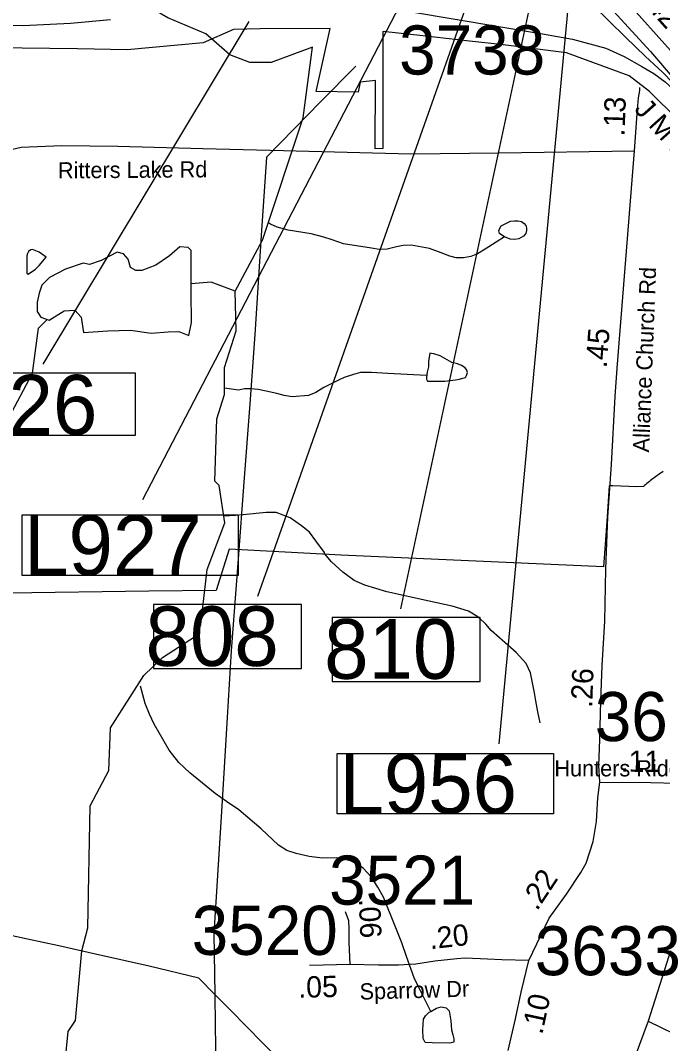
# Model space of a CAD drawing. Extents: x 1662474 to 1856135, y 779280 to 917889.
# Drawn here: x 1774586 to 1778351, y 812561 to 818561 of the extents above; entities that cross this region are included whole.
import ezdxf

# ---------------------------------------------------------------- set-up
doc = ezdxf.new("R2010")
doc.units = 0
for name, color, linetype in [('Cogo Default Point CELL', 7, 'Continuous'), ('Exist Boundary Political City Limit New', 7, 'Continuous'), ('Exist Hydrographic Misc Water Feature', 7, 'Continuous'), ('Exist Hydrographic Pond Under 1500 Sq Ft', 7, 'Continuous'), ('Exist Road Non-System Type 51', 7, 'Continuous'), ('Exist Road Primary Interstate Divided Center Attributed', 7, 'Continuous'), ('Exist Road Primary Interstate Ramp 1 Lane Attributed', 7, 'Continuous'), ('Exist Road Primary Interstate Structure Cantilever Sign Number Label', 7, 'Continuous'), ('Exist Road Primary Interstate Structure Ovrhead Sign CELL', 7, 'Continuous'), ('Exist Road Primary Interstate Structure Standard Bridge Number Label', 7, 'Continuous'), ('Exist Road Primary US Divided Attributed', 7, 'Continuous'), ('Exist Road Primary US Label', 7, 'Continuous'), ('Exist Road Primary US Mileage Hundredths English Label', 7, 'Continuous'), ('Exist Road Secondary Mileage Tenths English Label', 7, 'Continuous'), ('Exist Road Secondary Type 51 Attributed', 7, 'Continuous'), ('Exist Road Secondary Type 51 Label', 7, 'Continuous'), ('Exist Utilities Electrical Transmission Line', 7, 'Continuous'), ('Map Preparation Boundary City Limit Buffer Line', 7, 'Continuous'), ('Prop DGN Element Guardrail', 7, 'Continuous')]:
    doc.layers.add(name, color=color, linetype=linetype)

msp = doc.modelspace()

# ---------------------------------------------------------------- linework, layer by layer
at = {"layer": 'Exist Boundary Political City Limit New'}
for points in [[(1778443.1, 817978.6), (1778273.8, 818145.4), (1778154.6, 818236.9), (1777788.5, 818372.3), (1777400.2, 818420.8), (1777218, 818439.8), (1776946.2, 818471.2), (1776710.6, 818496.6), (1776710.6, 817810.2), (1776666.6, 817808.4), (1776668, 818208.2), (1776578.6, 818199), (1776565.2, 818140.6), (1776319.8, 818145.3), (1776402.2, 818513.5), (1775992.1, 818512.1), (1775835.5, 818508.2), (1775658.1, 818430.9), (1775211.4, 818388.1), (1774919.5, 818394.1), (1774104.9, 818403.9)], [(1778353.9, 815915.4), (1778346.4, 815910.5), (1778338.9, 815905.5), (1778331.4, 815900.4), (1778324, 815895.4), (1778316.6, 815890.2), (1778309.4, 815884.9), (1778302.1, 815879.6), (1778294.9, 815874.2), (1778287.8, 815868.8), (1778280.6, 815863.2), (1778273.6, 815857.7), (1778266.6, 815852), (1778259.6, 815846.2), (1778252.8, 815840.5), (1778245.9, 815834.7), (1778239.1, 815828.8), (1778200.1, 815825.6), (1778059.6, 815831.2), (1778038.1, 815832), (1778025.2, 815650.6), (1778018.1, 815542.2), (1778004.5, 815357.6), (1776466.6, 815426), (1775810.6, 815460.2), (1775734.1, 815217.7), (1775732.4, 815217.7), (1775339.1, 815213.9), (1774515.8, 815202.8)]]:
    msp.add_lwpolyline(points, dxfattribs=at)
at = {"layer": 'Exist Hydrographic Misc Water Feature'}
for points in [[(1776298.3, 818405.1), (1776055.3, 818314.8), (1775930.5, 818314.1), (1775814.4, 818359.1), (1775673.3, 818483.4), (1775449.4, 818576.6), (1775217.3, 818712.6), (1774993.4, 818891.2), (1774818.5, 818966.9), (1774426.4, 818896.2), (1773960.3, 818941.8), (1773794.4, 819040.4), (1773603.3, 819191.9), (1773437.4, 819270.8), (1773154.3, 819273.3), (1772979.4, 819230.9), (1772695.4, 819233.4), (1772111.4, 819173.1), (1771869.4, 819099.3), (1771542.3, 818925.4), (1771208.3, 818853.5), (1770991.4, 818723.3)], [(1775844.3, 816973.4), (1776005.3, 817272.1), (1776244.4, 817989.3), (1776298.3, 818405.1)], [(1777423.3, 817293), (1777376.1, 817261.1), (1777309.8, 817219.6), (1777265.6, 817192), (1777227.4, 817176.3), (1777183.3, 817168.7), (1777141.3, 817169), (1777103.4, 817179.3), (1777053.5, 817197.8), (1776983.8, 817224.3), (1776877.8, 817243.2), (1776829.8, 817241.5), (1776791.7, 817233.8), (1776735.7, 817220.4), (1776689.6, 817218.7), (1776643.6, 817225.1), (1776479.8, 817250.4), (1776414, 817275), (1776364.1, 817289.4), (1776290.3, 817310.1), (1776156.4, 817331.2), (1776090.6, 817349.7), (1776052.7, 817366), (1776040.8, 817374.1)], [(1774821.3, 812172.6), (1774866.4, 812631.3), (1774909.3, 812696), (1774945.4, 813105.5), (1774980.5, 813239.4), (1774994.4, 813954.7), (1775104.3, 814162.5), (1775114.4, 814411.8), (1775309.4, 814719.6), (1775418.4, 814825.7), (1775611.4, 814949.8), (1775644.4, 815018), (1775681.3, 815342.2), (1775783.4, 815615.8), (1775751.5, 815833.1), (1775726.4, 815859.8), (1775738.3, 816224), (1775781.4, 816367.5), (1775782.4, 816525), (1775850.3, 816740.2), (1775844.3, 816973.4)], [(1775844.3, 816973.4), (1775703.5, 817025.6), (1775586.3, 817016.5)], [(1773491, 813134.9), (1773521.3, 813265.9), (1773542.4, 813741.4), (1773712.4, 814115.4), (1773831.3, 814464.2), (1773875.4, 814732.4), (1774035.4, 814945.8), (1774214.4, 815395.1), (1774332.3, 815537.1), (1774377.4, 815969.4), (1774656.3, 816492.2), (1774692.4, 816757.3), (1774742, 816807.4)], [(1776967.2, 816478.3), (1776739.6, 816490.2), (1776643.6, 816496.9), (1776579.7, 816497.4), (1776539.5, 816485.8), (1776483.5, 816468.2), (1776451.3, 816452.5), (1776365, 816409.2), (1776318.6, 816379.6), (1776274.5, 816361.9), (1776178.4, 816354.7), (1776132.4, 816361.1), (1776088.6, 816373.5), (1776026.6, 816388), (1775980.7, 816396.4), (1775936.6, 816400.7), (1775898.7, 816401), (1775864.6, 816393.3), (1775781.6, 816404.1)], [(1777633, 814442.3), (1777619.5, 814506.3), (1777608, 814570.5), (1777600.4, 814618.6), (1777577.4, 814734.8), (1777551.8, 814789), (1777492.3, 814853.5), (1777345.3, 814982.7), (1777315.6, 815021), (1777305.7, 815031.1), (1777268, 815063.4), (1777212.2, 815095.9), (1777116.5, 815126.7), (1776982.8, 815155.7), (1776735.1, 815209.8), (1776605.3, 815248.9), (1776541.7, 815277.4), (1776476.1, 815326), (1776410.5, 815386.6), (1776368.9, 815434.9), (1776368.9, 815440.9), (1776317.6, 815509.3), (1776279.9, 815559.6), (1776234.1, 815598.1), (1776166.5, 815644.6), (1776084.7, 815675.3), (1776026.8, 815675.8), (1775892.5, 815660.9), (1775846.6, 815657.3), (1775777.9, 815653.3)], [(1776992.7, 812749.2), (1776928, 812877.7), (1776894.4, 812946), (1776849.5, 813072.4), (1776822.2, 813152.6), (1776790.9, 813230.9), (1776714.4, 813419.5), (1776681, 813477.9), (1776641.4, 813538.2), (1776595.9, 813590.6), (1776555.9, 813614.9), (1776520.2, 813633.2), (1776438.2, 813649.9), (1776356.2, 813648.6), (1776278.2, 813657.2), (1776202.4, 813675.9), (1776148.4, 813692.3), (1776098.8, 813724.7), (1775997.5, 813819.6), (1775866.3, 813932.7), (1775794.7, 813981.3), (1775727.1, 814027.8), (1775578.2, 814149.1), (1775514.6, 814209.6), (1775457.2, 814282.1), (1775370.5, 814434.9), (1775342.8, 814493.1), (1775317.4, 814555.3), (1775296, 814635.5), (1775290.3, 814657.6)]]:
    msp.add_lwpolyline(points, dxfattribs=at)
at = {"layer": 'Exist Hydrographic Pond Under 1500 Sq Ft'}
for points in [[(1777402.3, 817306.7), (1777394.3, 817312.7), (1777390.4, 817326.8), (1777394.5, 817338.8), (1777404.6, 817356.7), (1777428.8, 817368.5), (1777458.9, 817384.2), (1777482.9, 817386.1), (1777503, 817385.9), (1777522.9, 817381.7), (1777538.9, 817369.6), (1777548.7, 817359.5), (1777552.6, 817343.5), (1777552.6, 817329.5), (1777548.3, 817311.5), (1777536.2, 817295.6), (1777508.1, 817279.8), (1777482.1, 817276), (1777458.1, 817278.2), (1777424.1, 817292.5), (1777402.3, 817306.7)], [(1774695.4, 817123.6), (1774737.6, 817173.3), (1774696, 817201.7), (1774656, 817218), (1774646.2, 817216.1), (1774633.9, 817206.2), (1774627.7, 817194.2), (1774623.6, 817180.3), (1774623, 817080.2), (1774624.8, 817076.2), (1774630.8, 817074.2), (1774675.1, 817101.8), (1774695.4, 817123.6)], [(1775586.3, 816964.9), (1775586.3, 817112.9), (1775586.3, 817212.6), (1775569.1, 817229.8), (1775521, 817233.2), (1775459, 817181.7), (1775379.8, 817126.6), (1775297.3, 817095.7), (1775262.8, 817095.7), (1775231.9, 817112.9), (1775218.1, 817161), (1775190.6, 817192), (1775152.7, 817202.3), (1775059.8, 817154.1), (1774990.9, 817130.1), (1774953.1, 817136.9), (1774849.8, 817102.5), (1774756.9, 817054.4), (1774712.2, 817009.7), (1774695, 816961.5), (1774684.6, 816909.9), (1774684.6, 816854.9), (1774705.3, 816820.5), (1774753.5, 816803.3), (1774843, 816858.3), (1774904.9, 816861.7), (1774942.8, 816820.5), (1774949.7, 816768.9), (1774956.5, 816731), (1775097.6, 816741.3), (1775231.9, 816744.8), (1775352.3, 816727.6), (1775452.1, 816734.5), (1775514.1, 816737.9), (1775572.6, 816713.8), (1775589.8, 816789.5), (1775586.3, 816964.9)], [(1776977.7, 816530.7), (1776971.3, 816498.7), (1776967.2, 816468.7), (1776967, 816456.7), (1776972.9, 816446.7), (1777018.9, 816446.3), (1777074.9, 816445.8), (1777137, 816453.3), (1777161, 816457.2), (1777179.2, 816463), (1777195.2, 816466.9), (1777201.4, 816478.9), (1777207.3, 816496.8), (1777203.4, 816510.8), (1777193.6, 816524.9), (1777171.8, 816537.1), (1777147.9, 816547.3), (1777115.9, 816555.5), (1777046.2, 816594.1), (1777010.3, 816606.4), (1776996.3, 816608.5), (1776986.3, 816610.6), (1776977.9, 816560.7), (1776977.7, 816530.7)], [(1776992.7, 812749.2), (1777026.1, 812769.1), (1777053.5, 812776), (1777081.8, 812771.1), (1777099.4, 812752.5), (1777109.2, 812694.9), (1777113.1, 812641.2), (1777121.9, 812612.9), (1777126.8, 812588.4), (1777127.8, 812569.9), (1777104.3, 812564), (1777000.7, 812565), (1776959.7, 812567.9), (1776947, 812590.4), (1776945, 812642.2), (1776948.9, 812703.7), (1776960.7, 812723.2), (1776983.1, 812744.7), (1776992.7, 812749.2)]]:
    msp.add_lwpolyline(points, dxfattribs=at)
at = {"layer": 'Exist Road Non-System Type 51'}
for q in [(1778190.6, 812487.4), (1778762, 812449.6)]:
    msp.add_line((1778267.2, 812692.9), q, dxfattribs=at)
msp.add_lwpolyline([(1778398.3, 813105.1), (1778373.8, 813030.9), (1778267.2, 812692.9)], dxfattribs=at)
at = {"layer": 'Exist Road Primary Interstate Divided Center Attributed'}
msp.add_lwpolyline([(1770005.4, 819481.6), (1771280.3, 819110.1), (1772272.1, 818811.5), (1773053.3, 818627.1), (1773325.4, 818592), (1773623.8, 818556.9), (1773935.9, 818540.9), (1774187.6, 818536.6), (1774601.5, 818532.3), (1774878.8, 818545.1), (1775113.5, 818566.5)], dxfattribs=at)
at = {"layer": 'Exist Road Primary Interstate Ramp 1 Lane Attributed'}
for points in [[(1777503.6, 819128.5), (1777825.7, 818779.6), (1777942.8, 818651.2), (1778133.8, 818463.6), (1778251.6, 818349.9), (1778350.5, 818257.2), (1778477.6, 818126), (1778845.3, 817732.3)], [(1775898.9, 818634.7), (1776203.4, 818657.8), (1776282, 818668.3), (1776383.2, 818668.3), (1776513, 818656.1), (1776867.2, 818613.4), (1777646.7, 818483.6), (1777821.9, 818451.8), (1778018.3, 818399), (1778125.5, 818349.1), (1778229.8, 818291.7), (1778299.2, 818250.8), (1778366.2, 818200.6), (1778459.5, 818116.1), (1778819.7, 817742.2), (1778845.3, 817732.3)]]:
    msp.add_lwpolyline(points, dxfattribs=at)
at = {"layer": 'Exist Road Primary Interstate Structure Cantilever Sign Number Label'}
for p, q in [((1777119.5, 819244.2), (1775301.5, 815749.8)), ((1777851.8, 819243), (1777391.3, 814318.4))]:
    msp.add_line(p, q, dxfattribs=at)
for points in [[(1774595.1, 815661.2), (1775863.1, 815661.2), (1775863.1, 815306.3), (1774595.1, 815306.3)], [(1776443.7, 814262.9), (1777711.7, 814262.9), (1777711.7, 813908), (1776443.7, 813908)]]:
    msp.add_lwpolyline(points, close=True, dxfattribs=at)
at = {"layer": 'Exist Road Primary Interstate Structure Ovrhead Sign CELL'}
msp.add_line((1775925.8, 818555.9), (1774717, 816544.6), dxfattribs=at)
msp.add_lwpolyline([(1773959.9, 816494.9), (1775257.8, 816494.9), (1775257.8, 816126.2), (1773959.9, 816126.2)], close=True, dxfattribs=at)
at = {"layer": 'Exist Road Primary Interstate Structure Standard Bridge Number Label'}
for p, q in [((1777378.8, 819157.2), (1775975.5, 815183)), ((1777662.7, 819069.5), (1776814.9, 815110.7))]:
    msp.add_line(p, q, dxfattribs=at)
for points in [[(1776233.1, 815135.3), (1775366.7, 815135.3), (1775366.7, 814759.7), (1776233.1, 814759.7)], [(1777280.5, 815060.3), (1776414, 815060.3), (1776414, 814684.7), (1777280.5, 814684.7)]]:
    msp.add_lwpolyline(points, close=True, dxfattribs=at)
at = {"layer": 'Exist Road Primary US Divided Attributed'}
for points in [[(1777578.5, 819162.6), (1777760.9, 818961.6), (1777934.1, 818758.7), (1778279.6, 818379.3), (1778719.9, 817865.8), (1778845.3, 817732.3)], [(1779043.3, 817681.8), (1778803.4, 817931.5), (1777738.9, 819122.5)]]:
    msp.add_lwpolyline(points, dxfattribs=at)
at = {"layer": 'Exist Road Secondary Type 51 Attributed'}
msp.add_line((1776519, 813023.7), (1776280.7, 813017.9), dxfattribs=at)
for points in [[(1778186.6, 817796.9), (1778202.1, 818012.9), (1778210.5, 818107.6), (1778217, 818150.5), (1778218.4, 818167.5)], [(1770457.6, 816583.4), (1770925.2, 816702.9), (1771276.8, 816779), (1772077.9, 816956.5), (1772429.5, 817028.9), (1772666.5, 817085.8), (1772868.1, 817157.5), (1773378.4, 817402.5), (1773674.5, 817524.1), (1773910.9, 817610.9), (1774286.9, 817741.6), (1774488.6, 817794.4), (1774589.5, 817818.4), (1774829.4, 817828.2), (1775157.7, 817823.8), (1775654.7, 817810.4), (1776127.3, 817798.8), (1776875.2, 817779.9), (1777390, 817785.1), (1778186.6, 817796.9)], [(1777982.1, 814093.6), (1777977.7, 814190.9), (1777983.4, 814343.1), (1777988.7, 814571.1), (1777996.2, 814779.1), (1778013.3, 815037.4), (1778017.9, 815342.7), (1778029.6, 815647.7), (1778052.4, 815956.6), (1778072.2, 816356.1), (1778085.5, 816521.3), (1778186.6, 817796.9)], [(1777567.6, 813047.4), (1777686.5, 813295.7), (1777787.6, 813437.1), (1777871, 813563.4), (1777903.8, 813618.9), (1777944.3, 813745.2), (1777964.5, 813863.9), (1777972, 814002.8), (1777982.1, 814093.6)], [(1777982.1, 814093.6), (1778281.7, 814091.4), (1778583.5, 814084.7)], [(1776519, 813023.7), (1776514.1, 813155.7), (1776514.1, 813236.5), (1776512.3, 813280.6), (1776492.1, 813333.9)], [(1777567.6, 813047.4), (1777408.6, 813052.9), (1777324.3, 813056.9), (1777193.3, 813061.3), (1777145.2, 813058.2), (1777015.1, 813043.6), (1776904.5, 813026.6), (1776802.4, 813020.9), (1776686.1, 813020.9), (1776519, 813023.7)], [(1777446.1, 812519.6), (1777487.7, 812705.3), (1777521.7, 812862.4), (1777567.6, 813047.4)]]:
    msp.add_lwpolyline(points, dxfattribs=at)
at = {"layer": 'Exist Utilities Electrical Transmission Line'}
for points in [[(1776552.4, 818292.6), (1776345.7, 818083.5), (1776111.4, 817844.4), (1776029.5, 817759.7), (1775996.5, 817299.6), (1775959.8, 816719.4), (1775930.5, 816313), (1775894.8, 815852.5), (1775861.7, 815404.2), (1775820.9, 814864.1), (1775797.2, 814473.7), (1775769.8, 814017.7), (1775740.5, 813547.3), (1775720.5, 813207.3), (1775724.7, 812849.1)], [(1775724.7, 812849.1), (1775632.1, 812944.6), (1775340.2, 813015.2), (1775025.4, 813085.3), (1774811.5, 813134.3), (1774627.1, 813173.1), (1774392.9, 813224.2)], [(1775724.7, 812849.1), (1775727.9, 812668.9), (1775734, 812292.9)], [(1775724.7, 812849.1), (1775815.1, 812759.7), (1776006.3, 812562.4), (1776215.7, 812349.4)]]:
    msp.add_lwpolyline(points, dxfattribs=at)
at = {"layer": 'Map Preparation Boundary City Limit Buffer Line'}
for points in [[(1778443.1, 817978.6), (1778273.8, 818145.4), (1778154.6, 818236.9), (1777788.5, 818372.3), (1777400.2, 818420.8), (1777218, 818439.8), (1776946.2, 818471.2), (1776710.6, 818496.6), (1776710.6, 817810.2), (1776666.6, 817808.4), (1776668, 818208.2), (1776578.6, 818199), (1776565.2, 818140.6), (1776319.8, 818145.3), (1776402.2, 818513.5), (1775992.1, 818512.1), (1775835.5, 818508.2), (1775658.1, 818430.9), (1775211.4, 818388.1), (1774919.5, 818394.1), (1774104.9, 818403.9)], [(1778353.9, 815915.4), (1778346.4, 815910.5), (1778338.9, 815905.5), (1778331.4, 815900.4), (1778324, 815895.4), (1778316.6, 815890.2), (1778309.4, 815884.9), (1778302.1, 815879.6), (1778294.9, 815874.2), (1778287.8, 815868.8), (1778280.6, 815863.2), (1778273.6, 815857.7), (1778266.6, 815852), (1778259.6, 815846.2), (1778252.8, 815840.5), (1778245.9, 815834.7), (1778239.1, 815828.8), (1778200.1, 815825.6), (1778059.6, 815831.2), (1778038.1, 815832), (1778025.2, 815650.6), (1778018.1, 815542.2), (1778004.5, 815357.6), (1776466.6, 815426), (1775810.6, 815460.2), (1775734.1, 815217.7), (1775732.4, 815217.7), (1775339.1, 815213.9), (1774515.8, 815202.8)]]:
    msp.add_lwpolyline(points, dxfattribs=at)

# ---------------------------------------------------------------- texts
at = {"layer": 'Cogo Default Point CELL'}
for s, p in [('3738', (1776806, 818244.1)), ('3632', (1777953.2, 814334.7)), ('3521', (1776395.5, 813375.6)), ('3520', (1775589.8, 813081)), ('3633', (1777601.7, 812961.7))]:
    msp.add_text(s, height=288, dxfattribs=at).set_placement(p)
at = {"layer": 'Exist Road Primary Interstate Structure Cantilever Sign Number Label'}
for s, p in [('L927', (1774607.6, 815308.3)), ('L956', (1776456.2, 813910))]:
    msp.add_text(s, height=350, dxfattribs=at).set_placement(p)
at = {"layer": 'Exist Road Primary Interstate Structure Ovrhead Sign CELL'}
msp.add_text('S926', height=350, dxfattribs=at).set_placement((1773943.9, 816132.3))
at = {"layer": 'Exist Road Primary Interstate Structure Standard Bridge Number Label'}
for s, p in [('808', (1775319.3, 814775.3)), ('810', (1776366.6, 814700.3))]:
    msp.add_text(s, height=350, dxfattribs=at).set_placement(p)
at = {"layer": 'Exist Road Primary US Label'}
msp.add_text('J M Hunt Expy', height=120, rotation=311.89705, dxfattribs=at).set_placement((1778179.5, 818037.4))
at = {"layer": 'Exist Road Primary US Mileage Hundredths English Label'}
msp.add_text('.42', height=125, rotation=311.7909, dxfattribs=at).set_placement((1778221.5, 818676.3))
at = {"layer": 'Exist Road Secondary Mileage Tenths English Label'}
for s, rotation, p in [('3', 87.63769, (1778132.4, 818019)), ('1', 88.31069, (1778130, 817934.3)), ('.', 88.31069, (1778128.4, 817880.5)), ('.26', 87.93493, (1777938, 814528.4)), ('.22', 56.56051, (1777614.3, 813335.1)), ('.10', 77.82274, (1777645.3, 812609.7))]:
    msp.add_text(s, height=125, rotation=rotation, dxfattribs=at).set_placement(p)
at = {"layer": 'Exist Road Secondary Type 51 Label'}
for s, rotation, p in [('Ritters Lake Rd', 0.4133, (1774806.2, 817634.8)), ('Alliance Church Rd', 87.79142, (1778271.7, 816026.7)), ('Sparrow Dr', 1.5848, (1776575.7, 812818.5))]:
    msp.add_text(s, height=95, rotation=rotation, dxfattribs=at).set_placement(p)
msp.add_text('Hunters Ridge Dr', height=95, dxfattribs=at).set_placement((1777716.6, 814127.8))
at = {"layer": 'Prop DGN Element Guardrail'}
for s, rotation, p in [('.45', 85.46539, (1778022.7, 816520)), ('.11', 359.57897, (1778105.4, 814155.2)), ('.06', 272.38727, (1776569.5, 813408.8)), ('.20', 6.40116, (1776988.9, 813113.9)), ('.05', 1.39799, (1776216.1, 812828.8))]:
    msp.add_text(s, height=125, rotation=rotation, dxfattribs=at).set_placement(p)

doc.saveas('drawing.dxf')
